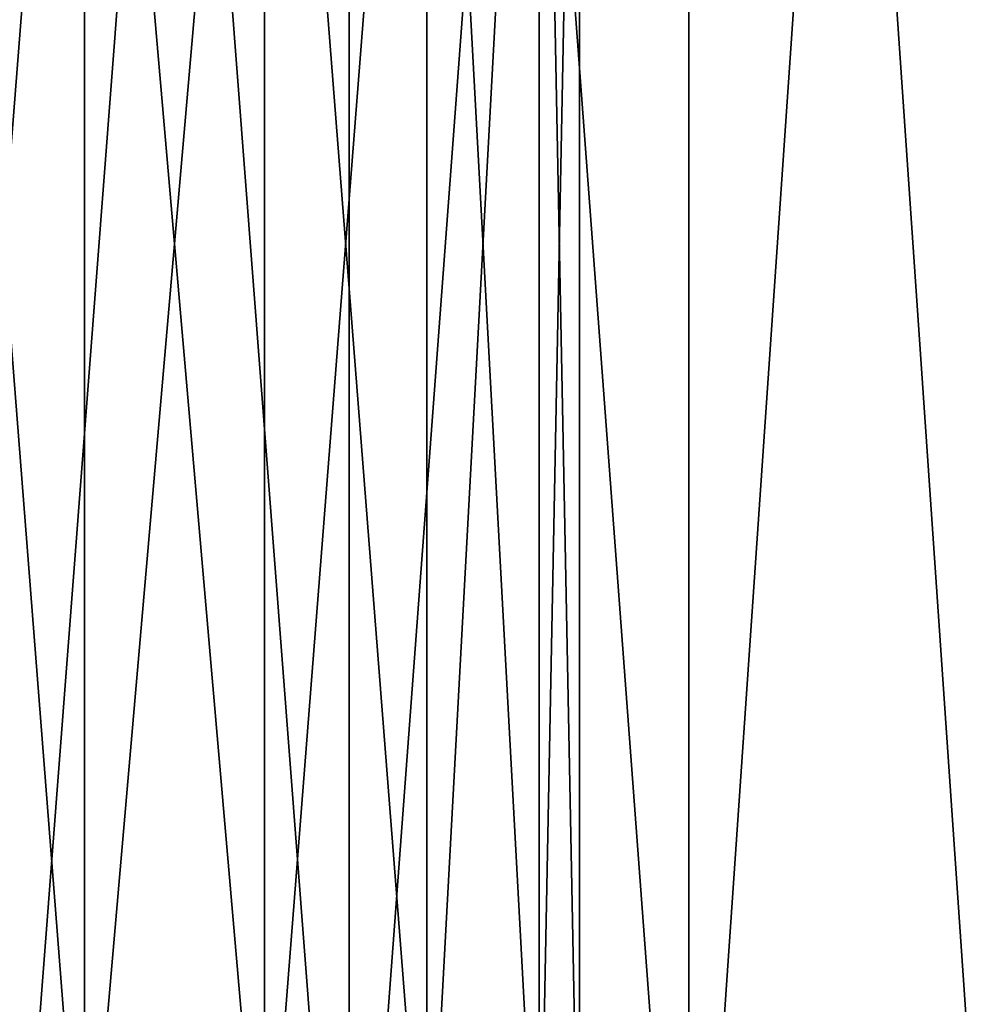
# Model space of a CAD drawing. Extents: x 0 to 200, y 18 to 95.
# Tile 366 of 491: x 173 to 183, y 27 to 37. Entities that reach past the tile are written whole.
import ezdxf

# ---------------------------------------------------------------- set-up
doc = ezdxf.new("R2010")
doc.units = 0

msp = doc.modelspace()

# ---------------------------------------------------------------- linework, layer by layer
for points in [[(176.524048, 67.22702, 31.099409), (176.524048, 22.227015, 31.099409), (173.075943, 22.227015, 31.099409)], [(173.075943, 67.22702, 31.099409), (176.524048, 67.22702, 31.099409), (173.075943, 22.227015, 31.099409)], [(176.524048, 22.227015, 60.900593), (173.075943, 67.22702, 60.900593), (173.075943, 22.227015, 60.900593)], [(176.524048, 67.22702, 60.900593), (173.075943, 67.22702, 60.900593), (176.524048, 22.227015, 60.900593)], [(179.881058, 67.22702, 31.886789), (179.881058, 22.227015, 31.886789), (176.524048, 22.227015, 31.099409)], [(176.524048, 67.22702, 31.099409), (179.881058, 67.22702, 31.886789), (176.524048, 22.227015, 31.099409)], [(176.524048, 67.22702, 60.900593), (176.524048, 22.227015, 60.900593), (179.881058, 22.227015, 60.113213)], [(179.881058, 67.22702, 60.113213), (176.524048, 67.22702, 60.900593), (179.881058, 22.227015, 60.113213)], [(182.969574, 67.22702, 33.419941), (182.969574, 22.227015, 33.419941), (179.881058, 22.227015, 31.886789)], [(179.881058, 67.22702, 31.886789), (182.969574, 67.22702, 33.419941), (179.881058, 22.227015, 31.886789)], [(179.881058, 67.22702, 60.113213), (179.881058, 22.227015, 60.113213), (182.969574, 22.227015, 58.580059)], [(182.969574, 67.22702, 58.580059), (179.881058, 67.22702, 60.113213), (182.969574, 22.227015, 58.580059)], [(173.909912, 45.227016, 42.100288), (172.30603, 24.727015, 42.872673), (173.909912, 24.727015, 42.100288)], [(173.909912, 45.227016, 42.100288), (172.30603, 45.227016, 42.872673), (172.30603, 24.727015, 42.872673)], [(172.30603, 45.227016, 49.127327), (173.909912, 24.727015, 49.899712), (172.30603, 24.727015, 49.127327)], [(172.30603, 45.227016, 49.127327), (173.909912, 45.227016, 49.899712), (173.909912, 24.727015, 49.899712)], [(175.690079, 24.727015, 42.100288), (175.690079, 45.227016, 42.100288), (173.909912, 24.727015, 42.100288)], [(175.690079, 45.227016, 42.100288), (173.909912, 45.227016, 42.100288), (173.909912, 24.727015, 42.100288)], [(173.909912, 45.227016, 49.899712), (175.690079, 24.727015, 49.899712), (173.909912, 24.727015, 49.899712)], [(173.909912, 45.227016, 49.899712), (175.690079, 45.227016, 49.899712), (175.690079, 24.727015, 49.899712)], [(177.293945, 24.727015, 42.872673), (177.293945, 45.227016, 42.872673), (175.690079, 24.727015, 42.100288)], [(177.293945, 45.227016, 42.872673), (175.690079, 45.227016, 42.100288), (175.690079, 24.727015, 42.100288)], [(175.690079, 24.727015, 49.899712), (175.690079, 45.227016, 49.899712), (177.293945, 24.727015, 49.127327)], [(175.690079, 45.227016, 49.899712), (177.293945, 45.227016, 49.127327), (177.293945, 24.727015, 49.127327)], [(178.40387, 24.727015, 44.264465), (178.40387, 45.227016, 44.264465), (177.293945, 24.727015, 42.872673)], [(178.40387, 45.227016, 44.264465), (177.293945, 45.227016, 42.872673), (177.293945, 24.727015, 42.872673)], [(177.293945, 24.727015, 49.127327), (177.293945, 45.227016, 49.127327), (178.40387, 24.727015, 47.735535)], [(177.293945, 45.227016, 49.127327), (178.40387, 45.227016, 47.735535), (178.40387, 24.727015, 47.735535)], [(178.799988, 24.727015, 46), (178.799988, 45.227016, 46), (178.40387, 24.727015, 44.264465)], [(178.799988, 45.227016, 46), (178.40387, 45.227016, 44.264465), (178.40387, 24.727015, 44.264465)], [(178.40387, 24.727015, 47.735535), (178.40387, 45.227016, 47.735535), (178.799988, 24.727015, 46)], [(178.40387, 45.227016, 47.735535), (178.799988, 45.227016, 46), (178.799988, 24.727015, 46)]]:
    msp.add_3dface(points)

doc.saveas('drawing.dxf')
